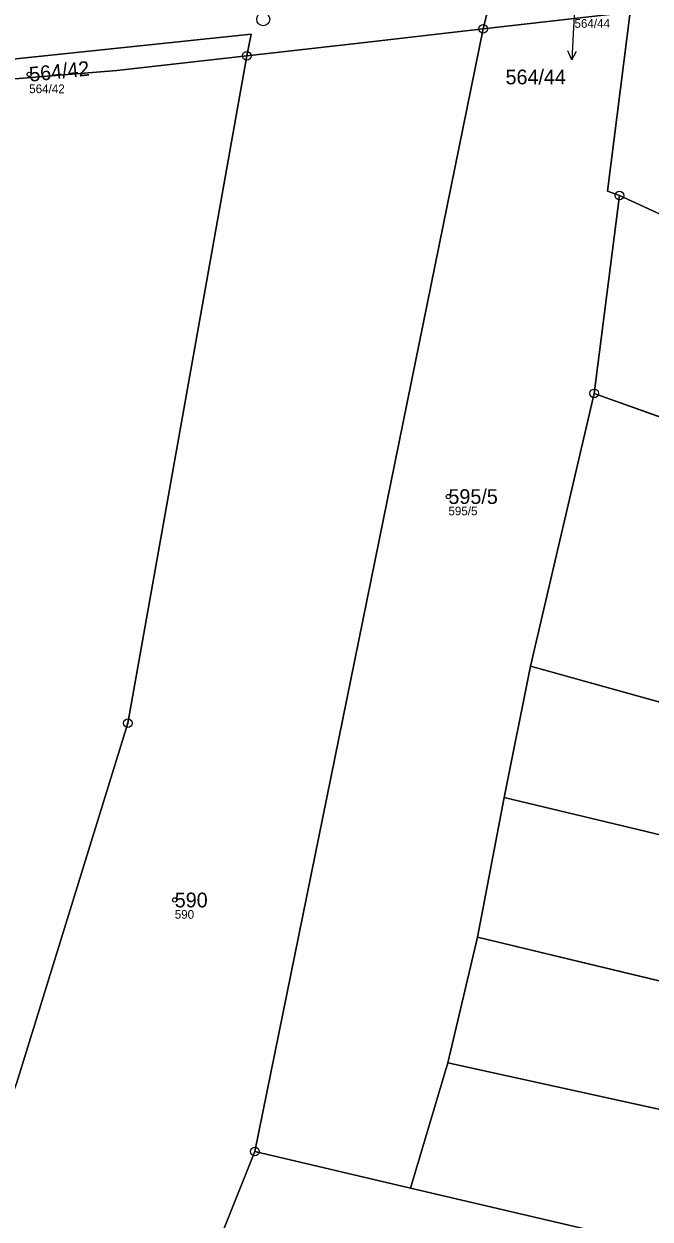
# Model space of a CAD drawing. Extents: x -732749 to -730903, y -1025757 to -1023435.
# Drawn here: x -731400.9 to -731328.8, y -1024945.3 to -1024807.5 of the extents above; entities that cross this region are included whole.
import ezdxf

# ---------------------------------------------------------------- set-up
doc = ezdxf.new("R2010")
doc.units = 0
for name, color, linetype in [('Definiční body', 7, 'Continuous'), ('Hranice parcel', 7, 'Continuous'), ('Parcelní čísla', 7, 'Continuous'), ('Polygon parcely', 7, 'Continuous'), ('Pop  PČ popisy', 7, 'Continuous'), ('Značky bodu BP', 7, 'Continuous')]:
    doc.layers.add(name, color=color, linetype=linetype)

msp = doc.modelspace()

# ---------------------------------------------------------------- linework, layer by layer
at = {"layer": 'Definiční body'}
for centre in [(-731400.34, -1024813.31), (-731352.06, -1024861.97), (-731383.58, -1024908.47)]:
    msp.add_circle(centre, 0.25, dxfattribs=at)
at = {"layer": 'Hranice parcel'}
for p, q in [((-731334.18, -1024806.46), (-731348.06, -1024808.05)), ((-731374.34, -1024937.46), (-731348.06, -1024808.05)), ((-731335.27, -1024850.07), (-731332.37, -1024827.26)), ((-731291.14, -1024846.23), (-731332.37, -1024827.26)), ((-731335.27, -1024850.07), (-731342.59, -1024881.5)), ((-731284.06, -1024868.47), (-731335.27, -1024850.07)), ((-731342.59, -1024881.5), (-731345.62, -1024896.67)), ((-731278.11, -1024899.5), (-731342.59, -1024881.5)), ((-731345.62, -1024896.67), (-731348.72, -1024912.77)), ((-731345.62, -1024896.67), (-731277.65, -1024912.95)), ((-731352.12, -1024927.24), (-731348.72, -1024912.77)), ((-731348.72, -1024912.77), (-731279.84, -1024929.31)), ((-731356.44, -1024941.69), (-731352.12, -1024927.24)), ((-731352.12, -1024927.24), (-731282.57, -1024942.55)), ((-731379.34, -1024949.96), (-731374.34, -1024937.46)), ((-731374.34, -1024937.46), (-731356.44, -1024941.69))]:
    msp.add_line(p, q, dxfattribs=at)
for points in [[(-731348.06, -1024808.05), (-731347.62, -1024806.31), (-731346.66, -1024806.21), (-731330.8, -1024803.72)], [(-731332.37, -1024827.26), (-731333.74, -1024826.75), (-731331.11, -1024806.12)], [(-731414.67, -1024812.67), (-731414.35, -1024812.82), (-731374.79, -1024808.66), (-731375.29, -1024811.16)], [(-731375.29, -1024811.16), (-731362.67, -1024809.73), (-731348.06, -1024808.05)], [(-731424.97, -1024990.36), (-731401.81, -1024929.61), (-731388.98, -1024888.09), (-731375.29, -1024811.16)], [(-731375.29, -1024811.16), (-731390.23, -1024812.85), (-731415.15, -1024814.89)], [(-731285.66, -1024957.55), (-731296.82, -1024955.65), (-731356.44, -1024941.69)]]:
    msp.add_lwpolyline(points, dxfattribs=at)
at = {"layer": 'Polygon parcely'}
for points in [[(-731330.8, -1024803.72), (-731346.66, -1024806.21), (-731347.62, -1024806.31), (-731348.06, -1024808.05), (-731334.18, -1024806.46), (-731331.11, -1024806.12)], [(-731374.34, -1024937.46), (-731356.44, -1024941.69), (-731352.12, -1024927.24), (-731348.72, -1024912.77), (-731345.62, -1024896.67), (-731342.59, -1024881.5), (-731335.27, -1024850.07), (-731332.37, -1024827.26), (-731333.74, -1024826.75), (-731331.11, -1024806.12), (-731334.18, -1024806.46), (-731348.06, -1024808.05)], [(-731299.88, -1024816.64), (-731323.1, -1024805.24), (-731331.11, -1024806.12), (-731333.74, -1024826.75), (-731332.37, -1024827.26), (-731291.14, -1024846.23), (-731295.29, -1024830.69), (-731296.44, -1024827.15)], [(-731399.2, -1025001.1), (-731388.04, -1024971.86), (-731383.77, -1024961.04), (-731379.34, -1024949.96), (-731374.34, -1024937.46), (-731348.06, -1024808.05), (-731362.67, -1024809.73), (-731375.29, -1024811.16), (-731388.98, -1024888.09), (-731401.81, -1024929.61), (-731424.97, -1024990.36), (-731412.92, -1024994.95)], [(-731375.29, -1024811.16), (-731374.79, -1024808.66), (-731414.35, -1024812.82), (-731414.67, -1024812.67), (-731415.15, -1024814.89), (-731390.23, -1024812.85)], [(-731424.97, -1024990.36), (-731401.81, -1024929.61), (-731388.98, -1024888.09), (-731375.29, -1024811.16), (-731390.23, -1024812.85), (-731415.15, -1024814.89), (-731426.47, -1024872.46), (-731434.29, -1024900.97), (-731436.61, -1024908.48), (-731462.65, -1024972.93), (-731443.8, -1024983.2)], [(-731332.37, -1024827.26), (-731335.27, -1024850.07), (-731284.06, -1024868.47), (-731284.57, -1024865.92), (-731284.89, -1024864.31), (-731286.75, -1024864.7), (-731290.38, -1024848.95), (-731291.14, -1024846.23)], [(-731284.06, -1024868.47), (-731335.27, -1024850.07), (-731342.59, -1024881.5), (-731278.11, -1024899.5), (-731278.15, -1024898.22)], [(-731345.62, -1024896.67), (-731277.65, -1024912.95), (-731278.11, -1024899.5), (-731342.59, -1024881.5)], [(-731348.72, -1024912.77), (-731279.84, -1024929.31), (-731277.48, -1024917.84), (-731277.65, -1024912.95), (-731345.62, -1024896.67)], [(-731282.57, -1024942.55), (-731279.84, -1024929.31), (-731348.72, -1024912.77), (-731352.12, -1024927.24)], [(-731285.66, -1024957.55), (-731282.57, -1024942.55), (-731352.12, -1024927.24), (-731356.44, -1024941.69), (-731296.82, -1024955.65)], [(-731285.66, -1024957.55), (-731296.82, -1024955.65), (-731356.44, -1024941.69), (-731374.34, -1024937.46), (-731379.34, -1024949.96), (-731307.43, -1024964.91), (-731287.7, -1024967.47)]]:
    msp.add_lwpolyline(points, close=True, dxfattribs=at)
msp.add_lwpolyline([(-731674.8, -1024820.19), (-731643.83, -1024820.12), (-731610.36, -1024819.58), (-731595.2, -1024818.8), (-731573.41, -1024818.64), (-731549.51, -1024818.48), (-731528.73, -1024818.28), (-731508.81, -1024818.18), (-731494.45, -1024818.34), (-731474.4, -1024817.53), (-731474.2, -1024817.52), (-731452.78, -1024816.22), (-731433.25, -1024814.27), (-731414.67, -1024812.67), (-731414.35, -1024812.82), (-731374.79, -1024808.66), (-731375.29, -1024811.16), (-731362.67, -1024809.73), (-731348.06, -1024808.05), (-731347.62, -1024806.31)], dxfattribs=at)
at = {"layer": 'Pop  PČ popisy'}
for p, q in [((-731337.54, -1024805.77), (-731337.7, -1024808.62)), ((-731337.7, -1024808.62), (-731337.86, -1024811.62)), ((-731337.86, -1024811.62), (-731338.31, -1024810.59)), ((-731337.86, -1024811.62), (-731337.31, -1024810.64))]:
    msp.add_line(p, q, dxfattribs=at)
at = {"layer": 'Značky bodu BP'}
for centre, radius in [((-731373.39, -1024806.95), 0.75), ((-731348.06, -1024808.05), 0.5), ((-731348.06, -1024808.05), 0.0303), ((-731375.29, -1024811.16), 0.5), ((-731375.29, -1024811.16), 0.0303), ((-731332.37, -1024827.26), 0.5), ((-731332.37, -1024827.26), 0.0303), ((-731335.27, -1024850.07), 0.5), ((-731335.27, -1024850.07), 0.0303), ((-731388.98, -1024888.09), 0.5), ((-731388.98, -1024888.09), 0.0303), ((-731374.34, -1024937.46), 0.5), ((-731374.34, -1024937.46), 0.0303)]:
    msp.add_circle(centre, radius, dxfattribs=at)

# ---------------------------------------------------------------- texts
at = {"layer": 'Definiční body'}
for s, p in [('564/44', (-731337.54, -1024807.93)), ('564/42', (-731400.34, -1024815.47)), ('595/5', (-731352.06, -1024864.13)), ('590', (-731383.58, -1024910.63))]:
    msp.add_text(s, height=1, dxfattribs=at).set_placement(p)
at = {"layer": 'Parcelní čísla'}
msp.add_text('564/42', height=1.7, rotation=6, dxfattribs=at).set_placement((-731400.25, -1024814.16))
for s, p in [('564/44', (-731345.48, -1024814.45)), ('595/5', (-731352.06, -1024862.82)), ('590', (-731383.58, -1024909.32))]:
    msp.add_text(s, height=1.7, dxfattribs=at).set_placement(p)

doc.saveas('drawing.dxf')
